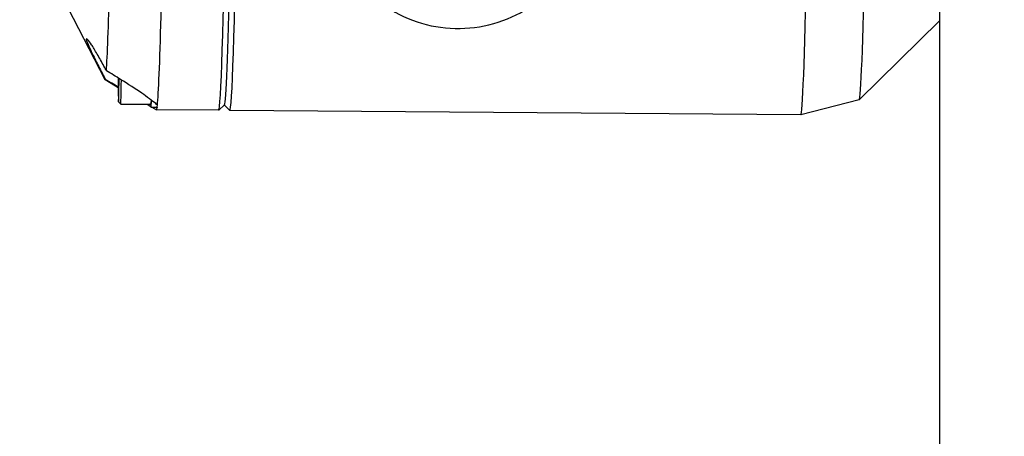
# Model space of a CAD drawing. Header units: inches. Extents: x 36 to 1719, y -84 to 1122.
# Tile 464 of 550: x 666.24 to 669.7, y 803.58 to 805.04. Entities that reach past the tile are written whole.
import ezdxf

# ---------------------------------------------------------------- set-up
doc = ezdxf.new("R2010")
doc.units = ezdxf.units.IN
doc.header["$LTSCALE"] = 48
doc.header["$MEASUREMENT"] = 0
doc.layers.add('Dimension (ANSI)', color=7, linetype='Continuous', lineweight=25)
doc.layers.add('Visible (ANSI)', color=7, linetype='Continuous', lineweight=30)
doc.styles.add('Note Text (ANSI)', font='tahoma.ttf')
doc.dimstyles.new('Architectural (ANSI)', dxfattribs={"dimscale": 48, "dimtxt": 0.125, "dimasz": 0.098425, "dimexe": 0.125, "dimexo": 0.0625, "dimgap": 0.031496, "dimtad": 0, "dimtih": 1, "dimtoh": 1, "dimdec": 4, "dimrnd": 1e-08, "dimzin": 3, "dimdsep": 46, "dimlunit": 4, "dimtxsty": 'Note Text (ANSI)', "dimcen": 0.09, "dimdle": 0.393701, "dimclrd": 256, "dimclre": 256, "dimclrt": 256, "dimadec": 0, "dimazin": 3, "dimtfac": 0.96, "dimtofl": 0, "dimtmove": 0, "dimatfit": 3, "dimfxl": 1, "dimfrac": 2, "dimtolj": 1, "dimtzin": 12, "dimlwd": -1, "dimlwe": -1, "dimarcsym": 0})

# ---------------------------------------------------------------- blocks, each defined once
blk = doc.blocks.new('*D22')
at = {"layer": 'Defpoints', "color": 0, "transparency": 16777216}
for p in [(711.0142, 998.5529), (618.7408, 762.9914), (748.9177, 762.9914)]:
    blk.add_point(p, dxfattribs=at)
at = {"layer": 'Dimension (ANSI)', "transparency": 16777216}
for p, q in [((708.0142, 998.5529), (612.7408, 998.5529)), ((618.7408, 993.8285), (618.7408, 898.0717)), ((618.7408, 767.7158), (618.7408, 887.4726)), ((745.9177, 762.9914), (612.7408, 762.9914))]:
    blk.add_line(p, q, dxfattribs=at)
for points in [[(617.9534, 993.8285), (619.5282, 993.8285), (618.7408, 998.5529)], [(617.9534, 767.7158), (619.5282, 767.7158), (618.7408, 762.9914)]]:
    blk.add_solid(points, dxfattribs=at)
at = {"layer": 'Dimension (ANSI)', "transparency": 16777216, "insert": (599.0182, 896.5599), "char_height": 6, "attachment_point": 1, "style": 'Note Text (ANSI)'}
blk.add_mtext('\\A1;19\'-7 9/16"', dxfattribs=at)

msp = doc.modelspace()

# ---------------------------------------------------------------- linework, layer by layer
at = {"layer": 'Visible (ANSI)'}
for p, q in [((669.46921, 806.4914), (669.46921, 803.4914)), ((666.38464, 805.13165), (666.53958, 804.83169)), ((669.46921, 805.03772), (669.18733, 804.76028)), ((666.53997, 804.8312), (666.58652, 804.80382)), ((666.58838, 804.79973), (666.58888, 804.83529)), ((666.58731, 804.78754), (666.58827, 804.79535)), ((666.58733, 804.75315), (666.59514, 804.74521)), ((669.1871, 804.76014), (668.98197, 804.70693)), ((666.59516, 804.7452), (666.69751, 804.74438)), ((666.68742, 804.74446), (666.70108, 804.73643)), ((666.70137, 804.73451), (666.72302, 804.73433)), ((666.70439, 804.73448), (666.72019, 804.72519)), ((666.93885, 804.72337), (666.72037, 804.72513)), ((666.95901, 804.74305), (666.93917, 804.72353)), ((666.95869, 804.74274), (666.97789, 804.72322)), ((668.98188, 804.70692), (666.97821, 804.72306))]:
    msp.add_line(p, q, dxfattribs=at)
for centre, major_axis, start_param, end_param in [((666.95151, 806.29616), (-0.01266, -1.57278), 0, 3.1415927), ((666.99088, 806.29584), (0.01266, 1.57278), 3.1273342, 6.2974438), ((666.9712, 806.296), (0.01251, 1.5531), 3.1558511, 6.2689268), ((666.9712, 806.296), (-0.01251, -1.5531), 0.0142585, 3.1273342), ((666.73304, 806.29792), (-0.01266, -1.57278), 0.1441674, 2.1982673), ((666.55196, 806.29937), (-0.01182, -1.46823), 0.2057664, 2.1366683), ((668.99455, 806.27971), (-0.01266, -1.57278), 0, 1.7059181), ((669.19924, 806.27806), (-0.01222, -1.51793), 0.0038204, 1.7119251), ((666.58816, 804.85353), (-0.00081, -0.10039), 4.8809745, 7.6680425), ((666.59603, 804.85347), (-0.00087, -0.10826), 6.2689268, 7.6357358), ((666.70232, 804.85261), (-0.00095, -0.11811), 5.8385751, 6.9364008), ((666.73304, 806.29792), (-0.01266, -1.57278), 6.2749534, 6.3870575), ((666.72397, 804.85244), (-0.00097, -0.12007), 6.1018655, 6.1401595), ((666.73304, 806.29792), (-0.01266, -1.57278), 0.1038722, 0.1083293), ((666.72397, 804.85244), (-0.00095, -0.11811), 0, 0.3501452), ((666.73304, 806.29792), (-0.01266, -1.57278), 0.1382067, 0.1441674)]:
    msp.add_ellipse(centre, major_axis=major_axis, ratio=0.0142565, start_param=start_param, end_param=end_param, dxfattribs=at)
for points, knots in [([(667.3542, 805.39396), (667.35528, 805.352), (667.36368, 805.31024), (667.39424, 805.23129), (667.41643, 805.19412), (667.47236, 805.12808), (667.50613, 805.09924), (667.58187, 805.05281), (667.62385, 805.03525), (667.71177, 805.01322), (667.7577, 805.00878), (667.84883, 805.01347), (667.89402, 805.02261), (667.97906, 805.05358), (668.01889, 805.07539), (668.08912, 805.12948), (668.11953, 805.16174), (668.16778, 805.23338), (668.18566, 805.27275), (668.20513, 805.34712), (668.20914, 805.38158), (668.20825, 805.41591)], [0.0366336, 0.0366336, 0.0366336, 0.0366336, 0.3550831, 0.3550831, 0.6739348, 0.6739348, 0.9936792, 0.9936792, 1.3142617, 1.3142617, 1.6353474, 1.6353474, 1.9565749, 1.9565749, 2.2775997, 2.2775997, 2.5980553, 2.5980553, 2.9176302, 2.9176302, 3.1782263, 3.1782263, 3.1782263, 3.1782263]), ([(666.54466, 804.86208), (666.54176, 804.86773), (666.53887, 804.87326), (666.52853, 804.89274), (666.52039, 804.90742), (666.50508, 804.9336), (666.49792, 804.9451), (666.48716, 804.9612), (666.48257, 804.96747), (666.47622, 804.97455), (666.47447, 804.97536), (666.47405, 804.97186), (666.47534, 804.96735), (666.48086, 804.95347), (666.48507, 804.94411), (666.49518, 804.9227), (666.50204, 804.90875), (666.51692, 804.87912), (666.52494, 804.86345), (666.53242, 804.849), (666.53523, 804.84357), (666.53812, 804.83802), (666.54103, 804.83245)], [-0.9741877, -0.9741877, -0.9741877, -0.9741877, -0.9276072, -0.9276072, -0.8035433, -0.8035433, -0.6794793, -0.6794793, -0.5716415, -0.5716415, -0.4638036, -0.4638036, -0.3559657, -0.3559657, -0.2481279, -0.2481279, -0.1240639, -0.1240639, 0, 0, 0, 0.0465805, 0.0465805, 0.0465805, 0.0465805]), ([(666.72373, 804.74142), (666.72196, 804.74309), (666.71992, 804.74489), (666.70631, 804.75644), (666.68678, 804.77073), (666.64692, 804.79831), (666.62126, 804.81509), (666.57816, 804.842), (666.56118, 804.8523), (666.54466, 804.86208)], [0.81248761, 0.81248761, 0.81248761, 0.81248761, 0.84602143, 0.84602143, 1.02520628, 1.02520628, 1.24566883, 1.24566883, 1.38446178, 1.38446178, 1.38446178, 1.38446178]), ([(666.58827, 804.79533), (666.58827, 804.79533), (666.58827, 804.79534), (666.58827, 804.79539), (666.58828, 804.79547), (666.58829, 804.79574), (666.5883, 804.79597), (666.58832, 804.79663), (666.58833, 804.7971), (666.58835, 804.79825), (666.58837, 804.79897), (666.58838, 804.79973)], [0.001380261, 0.001380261, 0.001380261, 0.001380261, 0.002386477, 0.002386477, 0.004822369, 0.004822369, 0.008869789, 0.008869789, 0.014341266, 0.014341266, 0.020629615, 0.020629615, 0.020629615, 0.020629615]), ([(666.70223, 804.75909), (666.70208, 804.75516), (666.70194, 804.75222), (666.70173, 804.74947), (666.70167, 804.74885), (666.70155, 804.748), (666.70152, 804.74776), (666.70135, 804.74719), (666.70131, 804.74706), (666.70115, 804.74668), (666.70103, 804.74642), (666.70072, 804.74596), (666.7006, 804.74581), (666.70024, 804.74542), (666.69996, 804.74518), (666.69932, 804.74478), (666.69895, 804.74461), (666.69822, 804.74442), (666.69786, 804.74438), (666.69751, 804.74438)], [0.71471373, 0.71471373, 0.71471373, 0.71471373, 0.78133221, 0.78133221, 0.80997201, 0.80997201, 0.82414816, 0.82414816, 0.82791882, 0.82791882, 0.83233377, 0.83233377, 0.83437202, 0.83437202, 0.8375859, 0.8375859, 0.84088228, 0.84088228, 0.84376156, 0.84376156, 0.84376156, 0.84376156])]:
    msp.add_open_spline(points, degree=3, knots=knots, dxfattribs=at)
for points in [[(666.54103, 804.83245), (666.55598, 804.82373), (666.57133, 804.81482), (666.58652, 804.80609)], [(666.69824, 804.74452), (666.69908, 804.7441), (666.69991, 804.74369), (666.70073, 804.74329)], [(666.72062, 804.73435), (666.72136, 804.73408), (666.72208, 804.73382), (666.72277, 804.73359)]]:
    msp.add_open_spline(points, degree=3, dxfattribs=at)

# ---------------------------------------------------------------- dimensions: what is measured, and where the dimension line sits
at = {"layer": 'Dimension (ANSI)'}
dim = msp.add_linear_dim(base=(618.7408, 762.9914), p1=(711.01418, 998.5529), p2=(748.91768, 762.9914), angle=270, dimstyle='Architectural (ANSI)', override={"dimgap": 0.031496, "dimdec": 4, "dimlfac": 1, "dimtol": 0, "dimlim": 0, "dimtp": 0, "dimtm": 0, "dimtdec": 2, "dimatfit": 1}, dxfattribs=at)
dim.commit()
dim.dimension.update_dxf_attribs({"geometry": '*D22', "text_midpoint": (618.7408, 892.77215), "dimtype": 160})

doc.saveas('drawing.dxf')
